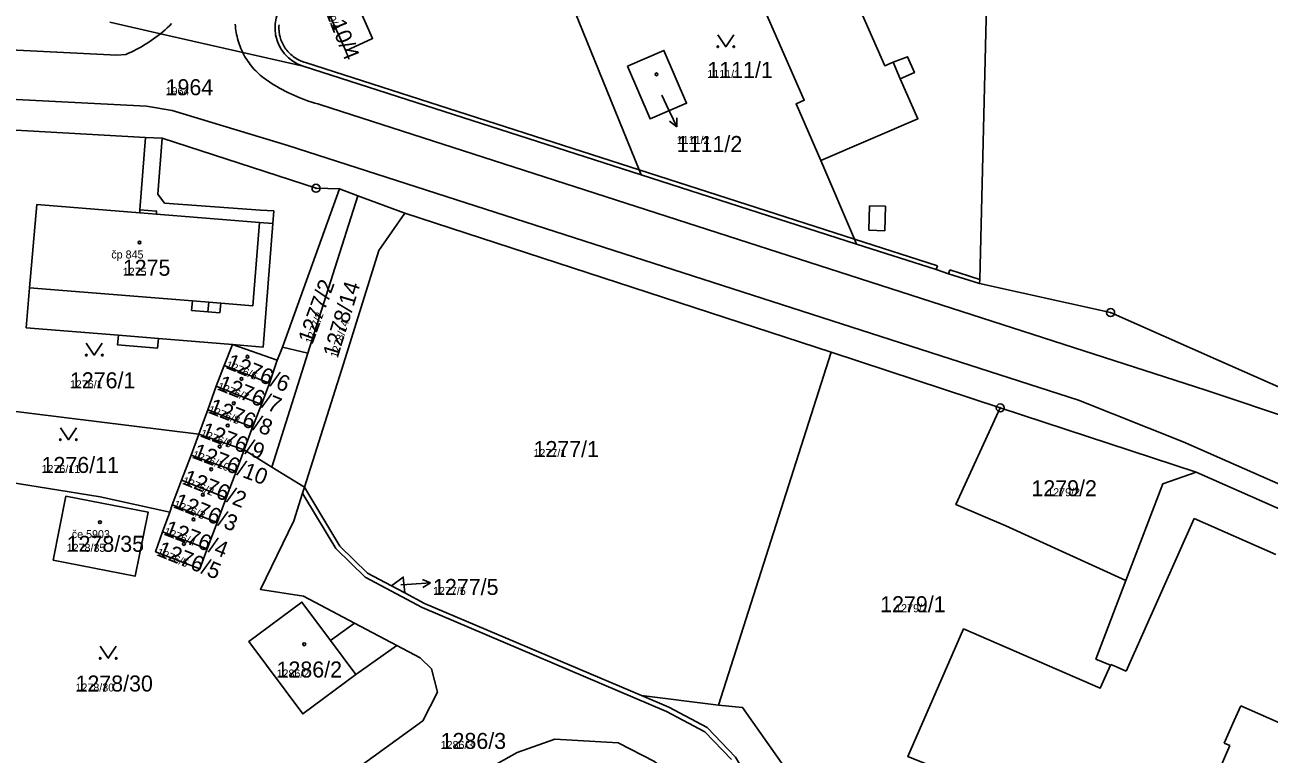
# Model space of a CAD drawing. Extents: x -763628 to -761565, y -976033 to -973833.
# Drawn here: x -762052.9 to -761897.5, y -975310.1 to -975218.9 of the extents above; entities that cross this region are included whole.
import ezdxf

# ---------------------------------------------------------------- set-up
doc = ezdxf.new("R2010")
doc.units = 0
for name, color, linetype in [('KN_cisla parcel 1000', 7, 'Continuous'), ('KN_cisla parcel 500', 7, 'Continuous'), ('KN_cisla parcel znacky', 7, 'Continuous'), ('KN_cisla popisna 500', 7, 'Continuous'), ('KN_hranice parcel', 7, 'Continuous'), ('KN_vnitrni kresba parcel', 7, 'Continuous'), ('KN_znacky bodu BP', 7, 'Continuous'), ('KN_znacky budov', 7, 'Continuous'), ('KN_znacky kultur', 7, 'Continuous')]:
    doc.layers.add(name, color=color, linetype=linetype)

msp = doc.modelspace()

# ---------------------------------------------------------------- linework, layer by layer
at = {"layer": 'KN_cisla parcel znacky'}
for p, q in [((-761973.32, -975227.69), (-761972.74, -975228.93)), ((-761972.74, -975228.93), (-761971.47, -975231.65)), ((-761971.47, -975231.65), (-761971.44, -975230.53)), ((-761971.47, -975231.65), (-761972.35, -975230.95)), ((-762002.21, -975288.64), (-762003.24, -975288.21)), ((-762005.94, -975288.9), (-762005.2, -975288.85)), ((-762005.2, -975288.85), (-762002.21, -975288.64)), ((-762002.21, -975288.64), (-762003.17, -975289.21))]:
    msp.add_line(p, q, dxfattribs=at)
at = {"layer": 'KN_hranice parcel'}
for p, q in [((-762018.14, -975224.06), (-761975.92, -975237.64)), ((-761949.01, -975246.29), (-761975.92, -975237.64)), ((-762013.61, -975239.41), (-762011.32, -975240.25)), ((-762017.53, -975259.92), (-762011.32, -975240.25)), ((-762011.32, -975240.25), (-762005.43, -975242.42)), ((-761952.18, -975259.83), (-762005.43, -975242.42)), ((-762022.03, -975274.18), (-762017.53, -975259.92)), ((-762021.38, -975260.82), (-762021.04, -975260)), ((-761966.26, -975303.92), (-761952.18, -975259.83)), ((-761952.18, -975259.83), (-761931.05, -975266.77)), ((-762029, -975264.07), (-762028, -975261.46)), ((-762028, -975261.46), (-762022.36, -975263.68)), ((-762022.36, -975263.68), (-762021.38, -975260.82)), ((-762030.06, -975267), (-762029, -975264.07)), ((-762029, -975264.07), (-762023.33, -975266.34)), ((-762023.33, -975266.34), (-762022.36, -975263.68)), ((-762059.63, -975266.54), (-762031.18, -975270.05)), ((-762024.45, -975269.18), (-762023.33, -975266.34)), ((-762031.18, -975270.05), (-762030.06, -975267)), ((-762030.06, -975267), (-762024.45, -975269.18)), ((-761931.05, -975266.77), (-761906.58, -975274.8)), ((-762025.5, -975272.04), (-762024.45, -975269.18)), ((-762031.18, -975270.05), (-762032.13, -975272.67)), ((-762031.18, -975270.05), (-762025.5, -975272.04)), ((-762032.13, -975272.67), (-762033.35, -975275.81)), ((-762026.51, -975274.72), (-762032.13, -975272.67)), ((-762026.51, -975274.72), (-762025.5, -975272.04)), ((-762025.5, -975272.04), (-762022.03, -975274.18)), ((-762022.03, -975274.18), (-762017.98, -975276.68)), ((-762033.35, -975275.81), (-762034.5, -975278.89)), ((-762033.35, -975275.81), (-762027.77, -975278)), ((-762027.77, -975278), (-762026.51, -975274.72)), ((-762034.5, -975278.89), (-762034.8, -975279.82)), ((-762034.5, -975278.89), (-762028.89, -975281.11)), ((-762028.89, -975281.11), (-762027.77, -975278)), ((-762034.8, -975279.82), (-762035.7, -975282.28)), ((-762030.14, -975284.38), (-762028.89, -975281.11)), ((-762035.7, -975282.28), (-762030.14, -975284.38)), ((-762005.43, -975289.91), (-762007.1, -975289.02)), ((-762006.43, -975296.49), (-762011.73, -975293.68)), ((-761975.86, -975302.74), (-761966.26, -975303.92))]:
    msp.add_line(p, q, dxfattribs=at)
for points in [[(-761892.32, -975173.31), (-761929.53, -975190), (-761932.18, -975192.38), (-761933.61, -975250.74), (-761933.62, -975251.24)], [(-761952.39, -975208.27), (-761945.47, -975224), (-761944.44, -975223.55), (-761942.63, -975222.88), (-761941.77, -975224.86), (-761943.53, -975225.63), (-761941.34, -975230.64), (-761953.46, -975235.84)], [(-761986.23, -975212.2), (-761986.1, -975212.14), (-761984.5, -975215.8), (-761983.66, -975217.73), (-761963.92, -975209.17), (-761955.53, -975228.31), (-761956.56, -975228.76), (-761953.46, -975235.84)], [(-761975.92, -975237.64), (-761976.17, -975237.02), (-761986.23, -975212.2)], [(-762012.81, -975213), (-762016.25, -975214.43), (-762012.81, -975222.13), (-762009.46, -975220.59), (-762012.81, -975213)], [(-762021.29, -975217.37), (-762021.51, -975218.05), (-762021.63, -975218.75), (-762021.65, -975219.46), (-762021.57, -975220.16), (-762021.39, -975220.85), (-762021.22, -975221.29), (-762020.89, -975221.92), (-762020.47, -975222.5), (-762019.98, -975223.01), (-762019.42, -975223.44), (-762018.8, -975223.8), (-762018.14, -975224.06)], [(-762018.14, -975224.06), (-762025.69, -975222.34), (-762035.96, -975220), (-762042.28, -975218.56)], [(-761977.62, -975224.07), (-761974.79, -975230.65), (-761970.23, -975228.69), (-761973.06, -975222.1), (-761977.62, -975224.07)], [(-762057.77, -975231.86), (-762037.84, -975232.96), (-762035.77, -975233.07), (-762016.53, -975239.32), (-762013.61, -975239.41)], [(-761953.46, -975235.84), (-761949.27, -975245.68), (-761949.01, -975246.29)], [(-762021.04, -975260), (-762020.7, -975259.17), (-762013.61, -975239.41)], [(-762041.22, -975257.7), (-762041.32, -975258.91), (-762036.32, -975259.31), (-762036.22, -975258.11), (-762026.96, -975258.87), (-762023.15, -975259.18), (-762021.93, -975243.74), (-762023.58, -975243.61), (-762035.97, -975242.61), (-762036.47, -975242.57), (-762036.44, -975242.17), (-762038.53, -975242), (-762038.56, -975242.4), (-762051.42, -975241.36), (-762052.31, -975251.76), (-762052.74, -975256.76), (-762041.22, -975257.7)], [(-762005.43, -975242.42), (-762008.69, -975247.1), (-762013.11, -975261.26), (-762017.98, -975276.68)], [(-761949.01, -975246.29), (-761939.05, -975249.49), (-761937.49, -975250), (-761933.62, -975251.24)], [(-761933.62, -975251.24), (-761917.25, -975254.87), (-761903.73, -975260.86), (-761892.7, -975265.72)], [(-762028, -975261.46), (-762026.96, -975258.87), (-762021.38, -975260.82)], [(-761915.35, -975288.36), (-761930.35, -975281.52), (-761936.58, -975278.86), (-761931.05, -975266.77)], [(-762060.09, -975275.22), (-762043.48, -975277.9), (-762034.8, -975279.82)], [(-761906.58, -975274.8), (-761910.72, -975276.27), (-761915.35, -975288.36)], [(-761845.94, -975304.87), (-761847.45, -975300.91), (-761875.48, -975288.54), (-761880.45, -975286.34), (-761906.58, -975274.8)], [(-762017.98, -975276.68), (-762018.22, -975277.43), (-762019.31, -975280.9), (-762023.48, -975289.46), (-762018.08, -975290.31), (-762011.73, -975293.68)], [(-762017.98, -975276.68), (-762017.41, -975277.62), (-762013.54, -975284.06), (-762010.11, -975287.42), (-762007.1, -975289.02)], [(-762047.78, -975277.83), (-762049.36, -975285.81), (-762039.13, -975287.83), (-762037.5, -975279.81), (-762047.78, -975277.83)], [(-762035.7, -975282.28), (-762036.57, -975284.77), (-762031.06, -975286.9), (-762030.14, -975284.38)], [(-762007.1, -975289.02), (-762005.63, -975287.93), (-762005.43, -975289.91)], [(-761915.35, -975288.36), (-761919.1, -975298.17), (-761917.28, -975298.95), (-761918.57, -975301.82), (-761935.62, -975294.41), (-761942.59, -975310.35), (-761937.01, -975312.62), (-761938.79, -975316.73), (-761932.06, -975319.66)], [(-762005.43, -975289.91), (-762002.99, -975291.21), (-761975.86, -975302.74)], [(-762011.73, -975293.68), (-762014.71, -975295.87), (-762018.29, -975291.05), (-762024.91, -975295.96), (-762018.19, -975305.03), (-762011.57, -975300.11), (-762006.43, -975296.49)], [(-762006.43, -975296.49), (-762003.52, -975298.03), (-762002.09, -975299.4), (-762001.34, -975302.33), (-762003.18, -975305.88), (-762037.56, -975330.82)], [(-761976.89, -975346.68), (-761968.67, -975340.68), (-761964.13, -975335.31), (-761961.07, -975328.15), (-761960.77, -975328.18), (-761960.2, -975321.45), (-761961.56, -975314.63), (-761964.12, -975310.44), (-761967.67, -975306.73), (-761972.46, -975304.19), (-761975.86, -975302.74)], [(-761941.96, -975334.44), (-761963.24, -975304.25), (-761966.26, -975303.92)], [(-762000.28, -975316.42), (-761994.83, -975311.78), (-761991.39, -975309.85), (-761986.68, -975308.17), (-761978.76, -975308.66), (-761974.24, -975310.97), (-761969.69, -975314.99), (-761967.66, -975318.56), (-761967.04, -975323.6), (-761967.67, -975328.52), (-761969.54, -975332.44), (-761971.92, -975335.76), (-761996.94, -975353.91)]]:
    msp.add_lwpolyline(points, dxfattribs=at)
at = {"layer": 'KN_vnitrni kresba parcel'}
for p, q in [((-762187.24, -975215.13), (-762041.41, -975222.7)), ((-762187.29, -975221.19), (-762037.71, -975229.08)), ((-762041.41, -975222.7), (-762040.3, -975222.59)), ((-762017.85, -975223.61), (-761976.17, -975237.02)), ((-761943.53, -975225.63), (-761944.44, -975223.55)), ((-762034.5, -975229.62), (-762037.71, -975229.08)), ((-761905.36, -975264.56), (-762015.91, -975228.88)), ((-762020.04, -975233.97), (-762034.5, -975229.62)), ((-762037.84, -975232.96), (-762038.53, -975242)), ((-762036.29, -975240.08), (-762035.77, -975233.07)), ((-761921.27, -975265.82), (-762020.04, -975233.97)), ((-761976.17, -975237.02), (-761949.27, -975245.68)), ((-762035.44, -975241.2), (-762036.29, -975240.08)), ((-762023.45, -975242.04), (-762035.44, -975241.2)), ((-761947.48, -975244.56), (-761947.38, -975241.53)), ((-761947.38, -975241.53), (-761945.38, -975241.58)), ((-761945.48, -975244.63), (-761945.38, -975241.58)), ((-762038.56, -975242.4), (-762036.47, -975242.57)), ((-762021.8, -975242.16), (-762023.45, -975242.04)), ((-762021.8, -975242.16), (-762021.93, -975243.74)), ((-762023.58, -975243.61), (-762024.42, -975254.02)), ((-761945.48, -975244.63), (-761947.48, -975244.56)), ((-761949.27, -975245.68), (-761938.89, -975249.02)), ((-761939.05, -975249.49), (-761938.89, -975249.02)), ((-761937.34, -975249.52), (-761937.49, -975250)), ((-761933.61, -975250.74), (-761937.34, -975249.52)), ((-762031.98, -975253.41), (-762052.31, -975251.76)), ((-762031.98, -975253.41), (-762032.08, -975254.6)), ((-762029.94, -975253.57), (-762031.98, -975253.41)), ((-762030.04, -975254.77), (-762029.94, -975253.57)), ((-762029.94, -975253.57), (-762028.43, -975253.7)), ((-762028.43, -975253.7), (-762028.53, -975254.89)), ((-762024.42, -975254.02), (-762028.43, -975253.7)), ((-762032.08, -975254.6), (-762030.04, -975254.77)), ((-762028.53, -975254.89), (-762030.04, -975254.77)), ((-762041.22, -975257.7), (-762036.22, -975258.11)), ((-762020.7, -975259.17), (-762017.53, -975259.92)), ((-761905.36, -975264.56), (-761892.01, -975269.02)), ((-761908.21, -975271), (-761921.27, -975265.82)), ((-761846.3, -975298.3), (-761908.21, -975271)), ((-762018.22, -975277.43), (-762017.92, -975277.93)), ((-762017.92, -975277.93), (-762014.06, -975284.37)), ((-761915.3, -975299.69), (-761906.8, -975280.61)), ((-761896.62, -975285.11), (-761906.8, -975280.61)), ((-762014.06, -975284.37), (-762010.39, -975287.95)), ((-762010.39, -975287.95), (-762003.27, -975291.74)), ((-762003.27, -975291.74), (-761972.74, -975304.72)), ((-762014.71, -975295.87), (-762011.57, -975300.11)), ((-761917.28, -975298.95), (-761917.24, -975298.85)), ((-761917.24, -975298.85), (-761916.71, -975299.07)), ((-761916.71, -975299.07), (-761915.3, -975299.69)), ((-761972.74, -975304.72), (-761967.95, -975307.26)), ((-761901.8, -975305.84), (-761900.98, -975304.04)), ((-761900.98, -975304.04), (-761893.98, -975307.11)), ((-761901.8, -975305.84), (-761903.07, -975308.67)), ((-761967.95, -975307.26), (-761964.63, -975310.75)), ((-761902.34, -975309), (-761909.27, -975324.75)), ((-761903.07, -975308.67), (-761902.34, -975309))]:
    msp.add_line(p, q, dxfattribs=at)
for points in [[(-762035.96, -975220), (-762036.24, -975220.23), (-762036.53, -975220.44), (-762036.83, -975220.66), (-762037.12, -975220.86), (-762037.42, -975221.07), (-762037.73, -975221.26), (-762038.04, -975221.45), (-762038.35, -975221.63), (-762038.67, -975221.81), (-762038.99, -975221.98), (-762039.31, -975222.14), (-762039.64, -975222.3), (-762039.97, -975222.45), (-762040.3, -975222.59)], [(-762034.57, -975218.74), (-762034.84, -975219.01), (-762035.11, -975219.26), (-762035.39, -975219.51), (-762035.67, -975219.76), (-762035.96, -975220)], [(-762026.61, -975218.82), (-762026.59, -975219.08), (-762026.57, -975219.34), (-762026.54, -975219.6), (-762026.5, -975219.86), (-762026.45, -975220.11), (-762026.39, -975220.37), (-762026.33, -975220.62), (-762026.26, -975220.88), (-762026.18, -975221.13), (-762026.1, -975221.38), (-762026.01, -975221.62), (-762025.91, -975221.86), (-762025.8, -975222.1), (-762025.69, -975222.34)], [(-762017.85, -975223.61), (-762018.03, -975223.56), (-762018.21, -975223.49), (-762018.39, -975223.43), (-762018.56, -975223.35), (-762018.73, -975223.26), (-762018.9, -975223.17), (-762019.06, -975223.08), (-762019.22, -975222.97), (-762019.37, -975222.86), (-762019.52, -975222.74), (-762019.66, -975222.62), (-762019.8, -975222.49), (-762019.93, -975222.36), (-762020.06, -975222.21), (-762020.18, -975222.07), (-762020.3, -975221.92), (-762020.41, -975221.76), (-762020.51, -975221.6), (-762020.6, -975221.44), (-762020.69, -975221.27), (-762020.77, -975221.1), (-762020.85, -975220.93), (-762020.91, -975220.75), (-762020.97, -975220.57), (-762021.02, -975220.39), (-762021.07, -975220.2), (-762021.1, -975220.02), (-762021.13, -975219.83), (-762021.15, -975219.64), (-762021.16, -975219.45), (-762021.17, -975219.26), (-762021.16, -975219.07), (-762021.15, -975218.88)], [(-762022.46, -975225.95), (-762022.68, -975225.81), (-762022.89, -975225.66), (-762023.09, -975225.51), (-762023.3, -975225.35), (-762023.49, -975225.18), (-762023.69, -975225.01), (-762023.88, -975224.83), (-762024.06, -975224.65), (-762024.24, -975224.46), (-762024.41, -975224.27), (-762024.58, -975224.07), (-762024.74, -975223.87), (-762024.89, -975223.66), (-762025.04, -975223.45), (-762025.18, -975223.24), (-762025.32, -975223.02), (-762025.45, -975222.8), (-762025.57, -975222.57), (-762025.69, -975222.34)], [(-762015.91, -975228.88), (-762016.3, -975228.78), (-762016.68, -975228.67), (-762017.07, -975228.55), (-762017.45, -975228.42), (-762017.82, -975228.29), (-762018.2, -975228.15), (-762018.57, -975228.01), (-762018.94, -975227.85), (-762019.31, -975227.69), (-762019.67, -975227.53), (-762020.03, -975227.35), (-762020.39, -975227.17), (-762020.75, -975226.99), (-762021.1, -975226.79), (-762021.44, -975226.59), (-762021.79, -975226.38), (-762022.12, -975226.17), (-762022.46, -975225.95)]]:
    msp.add_lwpolyline(points, dxfattribs=at)
at = {"layer": 'KN_znacky bodu BP'}
for centre, radius in [((-762016.53, -975239.32), 0.5), ((-762016.53, -975239.32), 0.0303), ((-761917.25, -975254.87), 0.5), ((-761917.25, -975254.87), 0.0303), ((-761931.05, -975266.77), 0.5), ((-761931.05, -975266.77), 0.0303)]:
    msp.add_circle(centre, radius, dxfattribs=at)
at = {"layer": 'KN_znacky budov'}
for centre in [(-761974, -975225.08), (-762038.58, -975246.11), (-762025.09, -975260.38), (-762025.84, -975263.16), (-762026.8, -975266.2), (-762027.56, -975268.97), (-762028.56, -975271.62), (-762029.62, -975274.45), (-762030.66, -975277.63), (-762031.83, -975280.71), (-762043.52, -975281.07), (-762033.03, -975283.79), (-762017.99, -975296.33)]:
    msp.add_circle(centre, 0.175, dxfattribs=at)
at = {"layer": 'KN_znacky kultur'}
for points in [[(-761966.33, -975220.13), (-761965.33, -975221.63), (-761964.33, -975220.13)], [(-762045.23, -975258.68), (-762044.23, -975260.18), (-762043.23, -975258.68)], [(-762048.47, -975269.26), (-762047.47, -975270.76), (-762046.47, -975269.26)], [(-762043.49, -975296.58), (-762042.49, -975298.08), (-762041.49, -975296.58)]]:
    msp.add_lwpolyline(points, dxfattribs=at)
for centre in [(-761966.33, -975221.63), (-761964.33, -975221.63), (-762045.23, -975260.18), (-762043.23, -975260.18), (-762048.47, -975270.76), (-762046.47, -975270.76), (-762043.49, -975298.08), (-762041.49, -975298.08)]:
    msp.add_circle(centre, 0.1, dxfattribs=at)

# ---------------------------------------------------------------- texts
at = {"layer": 'KN_cisla parcel 1000'}
for s, rotation, p in [('1110/4', 292, (-762015.94, -975215.9)), ('1277/2', 70, (-762016.96, -975258.88)), ('1278/14', 73, (-762013.81, -975260.6)), ('1276/6', 338, (-762027.89, -975261.78)), ('1276/7', 338, (-762028.95, -975264.47)), ('1276/8', 339, (-762030.09, -975267.38)), ('1276/9', 339, (-762031.07, -975270.35)), ('1276/10', 339, (-762032.08, -975273)), ('1276/2', 338, (-762033.33, -975276.26)), ('1276/3', 338, (-762034.42, -975279.21)), ('1276/4', 339, (-762035.64, -975282.62)), ('1276/5', 338, (-762036.52, -975285.2))]:
    msp.add_text(s, height=2, rotation=rotation, dxfattribs=at).set_placement(p)
for s, p in [('1111/1', (-761967.64, -975225.53)), ('1964', (-762035.32, -975227.69)), ('1111/2', (-761971.46, -975234.79)), ('1275', (-762040.67, -975250.26)), ('1276/1', (-762047.28, -975264.33)), ('1277/1', (-761989.36, -975272.92)), ('1276/11', (-762050.82, -975274.91)), ('1279/2', (-761927.15, -975277.82)), ('1278/35', (-762047.68, -975284.77)), ('1277/5', (-762001.91, -975290.16)), ('1279/1', (-761946.05, -975292.32)), ('1286/2', (-762021.46, -975300.48)), ('1278/30', (-762046.58, -975302.23)), ('1286/3', (-762000.96, -975309.41))]:
    msp.add_text(s, height=2, dxfattribs=at).set_placement(p)
at = {"layer": 'KN_cisla parcel 500'}
for s, rotation, p in [('1110/4', 292, (-762015.94, -975215.9)), ('1277/2', 70, (-762016.96, -975258.88)), ('1278/14', 73, (-762013.81, -975260.6)), ('1276/6', 338, (-762027.89, -975261.78)), ('1276/7', 338, (-762028.95, -975264.47)), ('1276/8', 339, (-762030.09, -975267.38)), ('1276/9', 339, (-762031.07, -975270.35)), ('1276/10', 339, (-762032.08, -975273)), ('1276/2', 338, (-762033.33, -975276.26)), ('1276/3', 338, (-762034.42, -975279.21)), ('1276/4', 339, (-762035.64, -975282.62)), ('1276/5', 338, (-762036.52, -975285.2))]:
    msp.add_text(s, height=1, rotation=rotation, dxfattribs=at).set_placement(p)
for s, p in [('1111/1', (-761967.64, -975225.53)), ('1964', (-762035.32, -975227.69)), ('1111/2', (-761971.46, -975233.79)), ('1275', (-762040.67, -975250.26)), ('1276/1', (-762047.28, -975264.33)), ('1277/1', (-761989.36, -975272.92)), ('1276/11', (-762050.82, -975274.91)), ('1279/2', (-761925.17, -975277.82)), ('1278/35', (-762047.68, -975284.77)), ('1277/5', (-762001.91, -975290.16)), ('1279/1', (-761944.17, -975292.32)), ('1286/2', (-762021.46, -975300.48)), ('1278/30', (-762046.58, -975302.23)), ('1286/3', (-762000.96, -975309.41))]:
    msp.add_text(s, height=1, dxfattribs=at).set_placement(p)
at = {"layer": 'KN_cisla popisna 500'}
for s, p in [('čp 845', (-762042.1, -975248.1)), ('če 5903', (-762047.04, -975283.06))]:
    msp.add_text(s, height=1, dxfattribs=at).set_placement(p)

doc.saveas('drawing.dxf')
